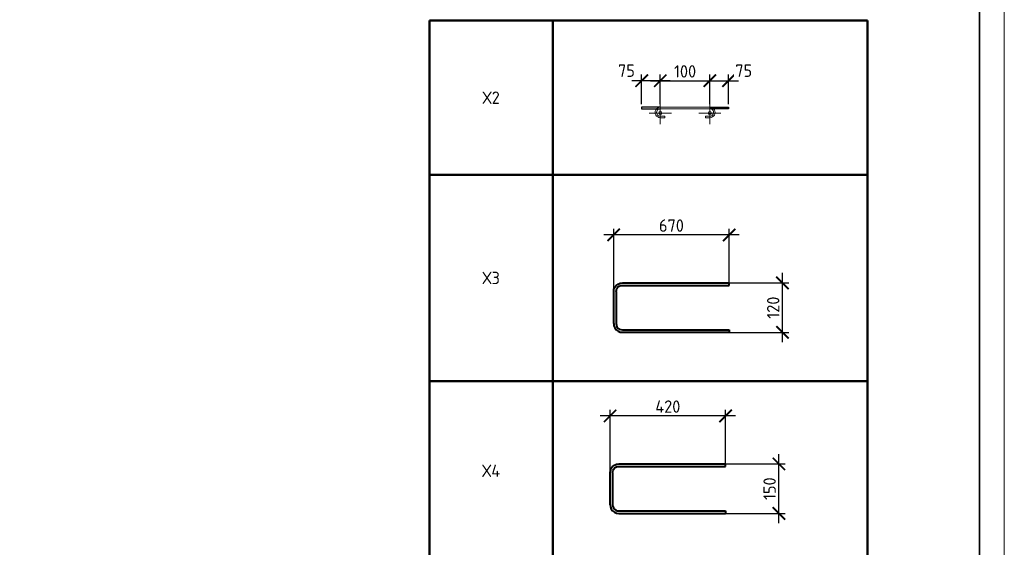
# Model space of a CAD drawing. Header units: millimetres. Extents: x 247266 to 730847, y -636031 to 10052.
# Tile 302 of 330: x 591111 to 610975, y -111288 to -100639. Entities that reach past the tile are written whole.
import ezdxf

# ---------------------------------------------------------------- set-up
doc = ezdxf.new("R2010")
doc.units = ezdxf.units.MM
doc.linetypes.add('CENTER2', pattern=[28.575, 19.05, -3.175, 3.175, -3.175])
doc.linetypes.add('GOST2.303 4', pattern=[7, 5, -2, 0])
for name, color, linetype, lineweight in [('Арм_хомуты', 7, 'Continuous', 18), ('Арм_шпильки', 7, 'Continuous', 18), ('Выноски', 7, 'Continuous', 20), ('Осевая', 7, 'CENTER2', 20), ('подоснова', 7, 'Continuous', 5), ('поз.', 7, 'Continuous', 25), ('размер', 7, 'Continuous', 25), ('ТОНКИЕ', 7, 'Continuous', 9)]:
    doc.layers.add(name, color=color, linetype=linetype, lineweight=lineweight)
doc.layers.add('РАЗМЕРЫ', color=7, linetype='Continuous')
doc.layers.add('ТОЛСТЫЕ_ОСНОВНЫЕ', color=7, linetype='Continuous')
doc.styles.add('GOST 2.304', font='CS_Gost2304.shx')
doc.styles.add('GOST-2.304_Type-B', font='GOST_Common.ttf')
doc.dimstyles.new('мой', dxfattribs={"dimscale": 100, "dimtxt": 2.5, "dimasz": 2.5, "dimexe": 1.25, "dimexo": 0.625, "dimtad": 1, "dimdec": 0, "dimtxsty": 'GOST-2.304_Type-B', "dimblk": 'ARCHTICK', "dimcen": 2.5, "dimdle": 2, "dimaunit": 1, "dimadec": 1, "dimazin": 2, "dimtfac": 1, "dimtdec": 0, "dimtmove": 1, "dimatfit": 3, "dimfxl": 1, "dimtfill": 1, "dimlwd": -1, "dimlwe": -1, "dimarcsym": 0})
doc.dimstyles.new('СПДС', dxfattribs={"dimscale": 100, "dimtxt": 2.5, "dimasz": 2.5, "dimexe": 1.25, "dimexo": 0, "dimtad": 1, "dimdec": 0, "dimtxsty": 'GOST-2.304_Type-B', "dimblk": 'ARCHTICK', "dimcen": 2.5, "dimdle": 2, "dimadec": 0, "dimazin": 2, "dimtfac": 0.75, "dimtdec": 0, "dimtmove": 1, "dimatfit": 3, "dimfxl": 1, "dimtolj": 1, "dimarcsym": 1})

# ---------------------------------------------------------------- blocks, each defined once
blk = doc.blocks.new('*U3682')
at = {"layer": 'ТОЛСТЫЕ_ОСНОВНЫЕ', "lineweight": 35}
blk.add_lwpolyline([(20, 5), (836, 5), (836, 589), (20, 589)], close=True, dxfattribs=at)
at = {"layer": 'ТОНКИЕ'}
blk.add_lwpolyline([(0, 0), (841, 0), (841, 594), (0, 594)], close=True, dxfattribs=at)
blk = doc.blocks.new('*T207')
at = {"layer": 'Выноски', "color": 0, "linetype": 'ByBlock', "lineweight": 50}
for p, q in [((0, 0), (8834, 0)), ((0, 0), (0, -20155)), ((2484, 0), (2484, -20155)), ((8834, 0), (8834, -20155)), ((0, -3110), (8834, -3110)), ((0, -7275), (8834, -7275)), ((0, -10895), (8834, -10895)), ((0, -13347), (8834, -13347)), ((0, -15616), (8834, -15616)), ((0, -17886), (8834, -17886)), ((0, -20155), (8834, -20155))]:
    blk.add_line(p, q, dxfattribs=at)
at = {"layer": 'Выноски', "color": 0, "char_height": 250, "width": 2183.67, "attachment_point": 5, "style": 'GOST-2.304_Type-B'}
for s, insert in [('Х2', (1242, -1555)), ('Х3', (1242, -5193)), ('Х4', (1242, -9085)), ('Х5', (1242, -12121)), ('Х6', (1242, -14482)), ('Х7', (1242, -16751)), ('Х8', (1242, -19020))]:
    blk.add_mtext(s, dxfattribs=dict(at, insert=insert))
blk = doc.blocks.new('*U137')
for p, q in [((-8, 0), (-7, 7.2)), ((-7, -7.2), (-8, 0)), ((-7, 7.2), (-4.2, 14)), ((-4.2, 14), (0.2, 19.8)), ((0.2, 19.8), (6, 24.2)), ((6, 24.2), (12.8, 27)), ((12.8, 27), (20, 28)), ((44, 28), (20, 28)), ((20, 20), (44, 20)), ((44, 20), (44, 28)), ((262.7, 28), (286.7, 28)), ((262.7, 20), (262.7, 28)), ((286.7, 20), (262.7, 20)), ((293.9, 27), (286.7, 28)), ((300.7, 24.2), (293.9, 27)), ((306.5, 19.8), (300.7, 24.2)), ((310.9, 14), (306.5, 19.8)), ((313.7, 7.2), (310.9, 14)), ((314.7, 0), (313.7, 7.2)), ((-4.2, -14), (-7, -7.2)), ((0.2, -19.8), (-4.2, -14)), ((6, -24.2), (0.2, -19.8)), ((12.8, -27), (6, -24.2)), ((20, -28), (12.8, -27)), ((20, -28), (286.7, -28)), ((286.7, -28), (293.9, -27)), ((293.9, -27), (300.7, -24.2)), ((300.7, -24.2), (306.5, -19.8)), ((306.5, -19.8), (310.9, -14)), ((310.9, -14), (313.7, -7.2)), ((313.7, -7.2), (314.7, 0))]:
    blk.add_line(p, q)
at = {"color": 0, "linetype": 'ByBlock', "lineweight": -2}
for p, q in [((0, 0), (0.7, 5.2)), ((0.7, 5.2), (2.7, 10)), ((2.7, 10), (5.9, 14.1)), ((5.9, 14.1), (10, 17.3)), ((10, 17.3), (14.8, 19.3)), ((14.8, 19.3), (20, 20)), ((291.8, 19.3), (286.7, 20)), ((296.7, 17.3), (291.8, 19.3)), ((300.8, 14.1), (296.7, 17.3)), ((304, 10), (300.8, 14.1)), ((306, 5.2), (304, 10)), ((306.7, 0), (306, 5.2)), ((0.7, -5.2), (0, 0)), ((2.7, -10), (0.7, -5.2)), ((5.9, -14.1), (2.7, -10)), ((10, -17.3), (5.9, -14.1)), ((14.8, -19.3), (10, -17.3)), ((20, -20), (14.8, -19.3)), ((20, -20), (286.7, -20)), ((286.7, -20), (291.8, -19.3)), ((291.8, -19.3), (296.7, -17.3)), ((296.7, -17.3), (300.8, -14.1)), ((300.8, -14.1), (304, -10)), ((304, -10), (306, -5.2)), ((306, -5.2), (306.7, 0))]:
    blk.add_line(p, q, dxfattribs=at)
at = {"style": 'GOST 2.304', "oblique": 15, "flags": 9}
for tag, p in [('ДИАМЕТР', (117.8, -62.2)), ('ДЛИНА', (118.1, -72.5)), ('ПОЗИЦИЯ', (118, -56.6)), ('КЛАСС', (118, -67.8)), ('МАССА', (118.7, -78.2))]:
    blk.add_attdef(tag, p, '', height=2.5, dxfattribs=at)
blk = doc.blocks.new('_ArchTick')
at = {"color": 0, "linetype": 'ByBlock', "const_width": 0.15}
blk.add_lwpolyline([(-0.5, -0.5), (0.5, 0.5)], dxfattribs=at)
blk = doc.blocks.new('*D208')
at = {"layer": 'DEFPOINTS', "color": 0, "ltscale": 100}
for p in [(605035, -101870), (604035, -102407), (605035, -102406)]:
    blk.add_point(p, dxfattribs=at)
at = {"layer": 'РАЗМЕРЫ', "color": 0, "linetype": 'Continuous'}
for p, q in [((603835, -101870), (605235, -101870)), ((604035, -102345), (604035, -101745)), ((605035, -102344), (605035, -101745))]:
    blk.add_line(p, q, dxfattribs=at)
at = {"layer": 'РАЗМЕРЫ', "color": 0, "ltscale": 100, "xscale": 250, "yscale": 250, "zscale": 250, "rotation": 180}
blk.add_blockref('_ArchTick', (604035, -101870), dxfattribs=at)
at = {"layer": 'РАЗМЕРЫ', "color": 0, "ltscale": 100, "xscale": 250, "yscale": 250, "zscale": 250}
blk.add_blockref('_ArchTick', (605035, -101870), dxfattribs=at)
at = {"layer": 'РАЗМЕРЫ', "color": 0, "lineweight": 0, "ltscale": 100, "insert": (604535, -101682), "char_height": 250, "attachment_point": 5, "style": 'GOST-2.304_Type-B', "bg_fill": 3, "box_fill_scale": 1.1, "bg_fill_color": 256, "bg_fill_true_color": 13158600, "bg_fill_transparency": 0}
blk.add_mtext('100', dxfattribs=at)
blk = doc.blocks.new('*D209')
at = {"layer": 'DEFPOINTS', "color": 0, "ltscale": 100}
for p in [(603659, -101870), (603659, -102406), (604035, -102407)]:
    blk.add_point(p, dxfattribs=at)
at = {"layer": 'РАЗМЕРЫ', "color": 0, "linetype": 'Continuous'}
for p, q in [((604235, -101870), (603459, -101870)), ((603659, -102344), (603659, -101745)), ((604035, -102345), (604035, -101745))]:
    blk.add_line(p, q, dxfattribs=at)
at = {"layer": 'РАЗМЕРЫ', "color": 0, "ltscale": 100, "xscale": 250, "yscale": 250, "zscale": 250, "rotation": 180}
blk.add_blockref('_ArchTick', (603659, -101870), dxfattribs=at)
at = {"layer": 'РАЗМЕРЫ', "color": 0, "ltscale": 100, "xscale": 250, "yscale": 250, "zscale": 250}
blk.add_blockref('_ArchTick', (604035, -101870), dxfattribs=at)
at = {"layer": 'РАЗМЕРЫ', "color": 0, "lineweight": 0, "ltscale": 100, "insert": (603352, -101668), "char_height": 250, "attachment_point": 5, "style": 'GOST-2.304_Type-B', "bg_fill": 3, "box_fill_scale": 1.1, "bg_fill_color": 256, "bg_fill_true_color": 13158600, "bg_fill_transparency": 0}
blk.add_mtext('75', dxfattribs=at)
blk = doc.blocks.new('*D210')
at = {"layer": 'DEFPOINTS', "color": 0, "ltscale": 100}
for p in [(605411, -101870), (605035, -102407), (605411, -102406)]:
    blk.add_point(p, dxfattribs=at)
at = {"layer": 'РАЗМЕРЫ', "color": 0, "linetype": 'Continuous'}
for p, q in [((604835, -101870), (605611, -101870)), ((605035, -102345), (605035, -101745)), ((605411, -102344), (605411, -101745))]:
    blk.add_line(p, q, dxfattribs=at)
at = {"layer": 'РАЗМЕРЫ', "color": 0, "ltscale": 100, "xscale": 250, "yscale": 250, "zscale": 250, "rotation": 180}
blk.add_blockref('_ArchTick', (605035, -101870), dxfattribs=at)
at = {"layer": 'РАЗМЕРЫ', "color": 0, "ltscale": 100, "xscale": 250, "yscale": 250, "zscale": 250}
blk.add_blockref('_ArchTick', (605411, -101870), dxfattribs=at)
at = {"layer": 'РАЗМЕРЫ', "color": 0, "lineweight": 0, "ltscale": 100, "insert": (605718, -101668), "char_height": 250, "attachment_point": 5, "style": 'GOST-2.304_Type-B', "bg_fill": 3, "box_fill_scale": 1.1, "bg_fill_color": 256, "bg_fill_true_color": 13158600, "bg_fill_transparency": 0}
blk.add_mtext('75', dxfattribs=at)
blk = doc.blocks.new('*U138')
at = {"color": 0, "linetype": 'ByBlock', "lineweight": -2}
for p, q in [((-99.8, 25), (-99.8, 455.9)), ((-89.8, 455.9), (-99.8, 455.9)), ((-89.8, 25), (-89.8, 455.9)), ((89.8, 25), (89.8, 455.9)), ((89.8, 455.9), (99.8, 455.9)), ((99.8, 25), (99.8, 455.9)), ((-98.6, 15.9), (-99.8, 25)), ((-95.1, 7.5), (-98.6, 15.9)), ((-89.6, 0.3), (-95.1, 7.5)), ((-89, 18.5), (-89.8, 25)), ((-82.3, -5.3), (-89.6, 0.3)), ((-86.5, 12.5), (-89, 18.5)), ((-82.5, 7.3), (-86.5, 12.5)), ((-77.3, 3.3), (-82.5, 7.3)), ((-71.3, 0.9), (-77.3, 3.3)), ((-64.8, 0), (-71.3, 0.9)), ((-64.8, 0), (64.8, 0)), ((64.8, 0), (71.3, 0.9)), ((71.3, 0.9), (77.3, 3.3)), ((77.3, 3.3), (82.5, 7.3)), ((82.3, -5.3), (89.6, 0.3)), ((82.5, 7.3), (86.5, 12.5)), ((86.5, 12.5), (89, 18.5)), ((89, 18.5), (89.8, 25)), ((89.6, 0.3), (95.1, 7.5)), ((95.1, 7.5), (98.6, 15.9)), ((98.6, 15.9), (99.8, 25)), ((-73.9, -8.8), (-82.3, -5.3)), ((-64.8, -10), (-73.9, -8.8)), ((64.8, -10), (-64.8, -10)), ((64.8, -10), (73.9, -8.8)), ((73.9, -8.8), (82.3, -5.3))]:
    blk.add_line(p, q, dxfattribs=at)
at = {"style": 'GOST 2.304', "oblique": 15, "flags": 9}
for tag, p in [('ПОЗИЦИЯ', (993.5, -185)), ('ДИАМЕТР', (993.8, -189.3)), ('КЛАСС', (994.1, -193.8)), ('ДЛИНА', (994.5, -198.5)), ('МАССА', (994.8, -203.9))]:
    blk.add_attdef(tag, p, '', height=2.5, dxfattribs=at)
blk = doc.blocks.new('*D211')
at = {"layer": 'DEFPOINTS', "color": 0, "ltscale": 100}
for p in [(604795, -105951), (606500, -105951), (605092, -106949)]:
    blk.add_point(p, dxfattribs=at)
at = {"layer": 'РАЗМЕРЫ', "color": 0, "lineweight": -2}
for p, q in [((606500, -107149), (606500, -105751)), ((604795, -105951), (606625, -105951)), ((605092, -106949), (606625, -106949))]:
    blk.add_line(p, q, dxfattribs=at)
at = {"layer": 'РАЗМЕРЫ', "color": 0, "lineweight": -2, "ltscale": 100, "xscale": 250, "yscale": 250, "zscale": 250}
for p, rotation in [((606500, -105951), 90), ((606500, -106949), 270)]:
    blk.add_blockref('_ArchTick', p, dxfattribs=dict(at, rotation=rotation))
at = {"layer": 'РАЗМЕРЫ', "color": 0, "lineweight": 0, "ltscale": 100, "insert": (606313, -106450), "char_height": 250, "attachment_point": 5, "rotation": 90, "style": 'GOST-2.304_Type-B'}
blk.add_mtext('\\A1;120', dxfattribs=at)
blk = doc.blocks.new('*D212')
at = {"layer": 'DEFPOINTS', "color": 0, "ltscale": 100}
for p in [(603095, -104982), (605424, -106001), (603095, -106183)]:
    blk.add_point(p, dxfattribs=at)
at = {"layer": 'размер', "color": 0, "lineweight": -2}
for p, q in [((603095, -106183), (603095, -104857)), ((605424, -106001), (605424, -104857)), ((605624, -104982), (602895, -104982))]:
    blk.add_line(p, q, dxfattribs=at)
at = {"layer": 'размер', "color": 0, "lineweight": -2, "ltscale": 100, "xscale": 250, "yscale": 250, "zscale": 250, "rotation": 180}
blk.add_blockref('_ArchTick', (603095, -104982), dxfattribs=at)
at = {"layer": 'размер', "color": 0, "lineweight": -2, "ltscale": 100, "xscale": 250, "yscale": 250, "zscale": 250}
blk.add_blockref('_ArchTick', (605424, -104982), dxfattribs=at)
at = {"layer": 'размер', "color": 0, "ltscale": 100, "insert": (604260, -104794), "char_height": 250, "attachment_point": 5, "style": 'GOST-2.304_Type-B'}
blk.add_mtext('\\A1;670', dxfattribs=at)
blk = doc.blocks.new('*D213')
at = {"layer": 'DEFPOINTS', "color": 0, "ltscale": 100}
for p in [(604722, -109605), (606428, -109605), (605019, -110603)]:
    blk.add_point(p, dxfattribs=at)
at = {"layer": 'РАЗМЕРЫ', "color": 0, "lineweight": -2}
for p, q in [((606428, -110803), (606428, -109405)), ((604722, -109605), (606553, -109605)), ((605019, -110603), (606553, -110603))]:
    blk.add_line(p, q, dxfattribs=at)
at = {"layer": 'РАЗМЕРЫ', "color": 0, "lineweight": -2, "ltscale": 100, "xscale": 250, "yscale": 250, "zscale": 250}
for p, rotation in [((606428, -109605), 90), ((606428, -110603), 270)]:
    blk.add_blockref('_ArchTick', p, dxfattribs=dict(at, rotation=rotation))
at = {"layer": 'РАЗМЕРЫ', "color": 0, "lineweight": 0, "ltscale": 100, "insert": (606240, -110104), "char_height": 250, "attachment_point": 5, "rotation": 90, "style": 'GOST-2.304_Type-B'}
blk.add_mtext('\\A1;150', dxfattribs=at)
blk = doc.blocks.new('*D214')
at = {"layer": 'DEFPOINTS', "color": 0, "ltscale": 100}
for p in [(603022, -108636), (603022, -109837), (605352, -109655)]:
    blk.add_point(p, dxfattribs=at)
at = {"layer": 'размер', "color": 0, "lineweight": -2}
for p, q in [((605552, -108636), (602822, -108636)), ((603022, -109837), (603022, -108511)), ((605352, -109655), (605352, -108511))]:
    blk.add_line(p, q, dxfattribs=at)
at = {"layer": 'размер', "color": 0, "lineweight": -2, "ltscale": 100, "xscale": 250, "yscale": 250, "zscale": 250, "rotation": 180}
blk.add_blockref('_ArchTick', (603022, -108636), dxfattribs=at)
at = {"layer": 'размер', "color": 0, "lineweight": -2, "ltscale": 100, "xscale": 250, "yscale": 250, "zscale": 250}
blk.add_blockref('_ArchTick', (605352, -108636), dxfattribs=at)
at = {"layer": 'размер', "color": 0, "ltscale": 100, "insert": (604187, -108448), "char_height": 250, "attachment_point": 5, "style": 'GOST-2.304_Type-B'}
blk.add_mtext('\\A1;420', dxfattribs=at)

msp = doc.modelspace()

# ---------------------------------------------------------------- linework, layer by layer
at = {"layer": 'Осевая', "ltscale": 0.1}
for p, q in [((604259.08, -102522.97), (603810.81, -102522.97)), ((605259.02, -102522.97), (604810.75, -102522.97))]:
    msp.add_line(p, q, dxfattribs=at)

# ---------------------------------------------------------------- block references
at = {"xscale": 100, "yscale": 100, "zscale": 100}
msp.add_blockref('*U3682', (526875.32, -140219.35, 3100), dxfattribs=at)
msp.add_blockref('*T207', (599380.96, -100657.89))
at = {"layer": 'Арм_хомуты', "lineweight": 40, "xscale": 5, "yscale": 5, "zscale": 5, "rotation": 270}
for p in [(603144.85, -106449.88), (603072.23, -110103.91)]:
    msp.add_blockref('*U138', p, dxfattribs=at)
at = {"layer": 'Арм_шпильки', "xscale": 3.75, "yscale": 3.75, "zscale": 3.75, "rotation": 180}
msp.add_blockref('*U137', (605109.91, -102511.35), dxfattribs=at)

# ---------------------------------------------------------------- dimensions: what is measured, and where the dimension line sits
at = {"layer": 'размер'}
for base, p1, p2, text, picture, middle in [((603094.85, -104981.83), (605424.36, -106000.74), (603094.85, -106182.65), '670', '*D212', (604259.61, -104793.96)), ((603022.23, -108635.87), (605351.74, -109654.78), (603022.23, -109836.68), '420', '*D214', (604186.98, -108448.25))]:
    dim = msp.add_linear_dim(base=base, p1=p1, p2=p2, text=text, dimstyle='СПДС', dxfattribs=at)
    dim.commit()
    dim.dimension.update_dxf_attribs({"geometry": picture, "text_midpoint": middle})
at = {"layer": 'РАЗМЕРЫ', "lineweight": 0}
for base, p1, p2, text, picture, middle in [((606500.28, -105950.74), (605092.09, -106949.01), (604794.86, -105950.74), '120', '*D211', (606312.65, -106449.88)), ((606427.65, -109604.78), (605019.47, -110603.05), (604722.24, -109604.78), '150', '*D213', (606240.03, -110103.91))]:
    dim = msp.add_linear_dim(base=base, p1=p1, p2=p2, angle=90, text=text, dimstyle='СПДС', override={"dimlfac": 0.2, "dimtofl": 0}, dxfattribs=at)
    dim.commit()
    dim.dimension.update_dxf_attribs({"geometry": picture, "text_midpoint": middle})

# ---------------------------------------------------------------- next in the draw order: dimensions: what is measured, and where the dimension line sits
dim = msp.add_linear_dim(base=(605034.91, -101869.82), p1=(604034.94, -102407.11), p2=(605034.91, -102406.35), text='100', dimstyle='мой', dxfattribs=at)
dim.commit()
dim.dimension.update_dxf_attribs({"geometry": '*D208', "text_midpoint": (604534.93, -101682.2)})

# ---------------------------------------------------------------- next in the draw order: linework, layer by layer
at = {"layer": 'поз.', "linetype": 'GOST2.303 4', "ltscale": 0.4}
for points in [[(604034.91, -102406.35), (603658.91, -102406.35), (603658.91, -102436.35), (604033.64, -102436.52)], [(605034.91, -102406.35), (605410.91, -102406.35), (605410.91, -102436.35), (605036.19, -102436.52)]]:
    msp.add_lwpolyline(points, dxfattribs=at)

# ---------------------------------------------------------------- next in the draw order: dimensions: what is measured, and where the dimension line sits
at = {"layer": 'РАЗМЕРЫ', "lineweight": 0}
dim = msp.add_linear_dim(base=(603658.91, -101869.82), p1=(604034.94, -102407.11), p2=(603658.91, -102406.35), text='75', dimstyle='мой', dxfattribs=at)
dim.commit()
dim.dimension.update_dxf_attribs({"geometry": '*D209', "text_midpoint": (603352.07, -101855.57), "dimtype": 160})
dim = msp.add_linear_dim(base=(605410.91, -101869.82), p1=(605034.88, -102407.11), p2=(605410.91, -102406.35), angle=180, text='75', dimstyle='мой', dxfattribs=at)
dim.commit()
dim.dimension.update_dxf_attribs({"geometry": '*D210', "text_midpoint": (605717.76, -101855.57), "dimtype": 160})

# ---------------------------------------------------------------- next in the draw order: linework, layer by layer
at = {"layer": 'Осевая', "ltscale": 0.1}
for p, q in [((604034.94, -102298.84), (604034.94, -102747.11)), ((605034.88, -102298.84), (605034.88, -102747.11))]:
    msp.add_line(p, q, dxfattribs=at)
at = {"layer": 'подоснова'}
for centre in [(604034.94, -102522.97), (605034.88, -102522.97)]:
    msp.add_circle(centre, 31.99, dxfattribs=at)

doc.saveas('drawing.dxf')
